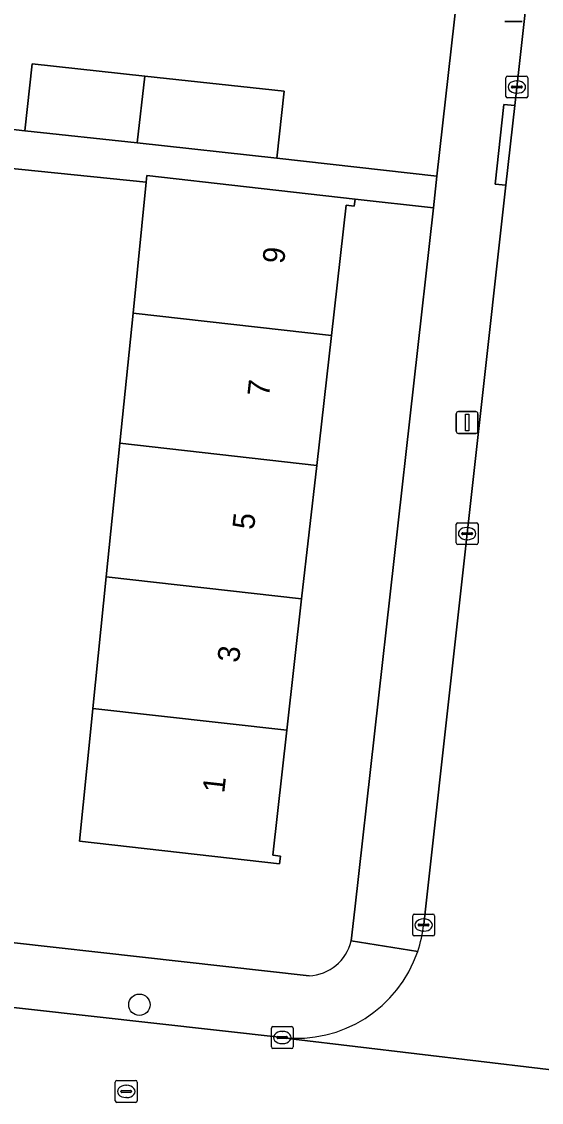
# Model space of a CAD drawing. Extents: x 162026 to 163502, y 387295 to 388169.
# Drawn here: x 162797.15 to 162820.92, y 387491.18 to 387540.57 of the extents above; entities that cross this region are included whole.
import ezdxf

# ---------------------------------------------------------------- set-up
doc = ezdxf.new("R2010")
doc.units = 0
for name, color, linetype in [('IMGEO_Boom', 7, 'Continuous'), ('IMGEO_Erf', 7, 'Continuous'), ('IMGEO_Kolk', 7, 'Continuous'), ('IMGEO_Lichtmast', 7, 'Continuous'), ('IMGEO_Pand', 7, 'Continuous'), ('IMGEO_Pand_nummerreeks', 7, 'Continuous'), ('IMGEO_Rijbaan_lokaal_open', 7, 'Continuous'), ('IMGEO_Rioolput', 7, 'Continuous'), ('IMGEO_Voetpad_open', 7, 'Continuous')]:
    doc.layers.add(name, color=color, linetype=linetype)

msp = doc.modelspace()

# ---------------------------------------------------------------- linework, layer by layer
at = {"layer": 'IMGEO_Boom'}
msp.add_circle((162802.536, 387495.637), 0.489, dxfattribs=at)
at = {"layer": 'IMGEO_Erf'}
for points in [[(162766.459, 387533.385), (162776.516, 387532.377), (162791.147, 387530.91), (162791.162, 387531.047), (162788.494, 387531.347), (162789.138, 387537.072), (162791.806, 387536.772), (162791.744, 387536.218), (162797.3, 387535.589), (162797.632, 387538.646), (162802.783, 387538.087), (162809.156, 387537.395), (162808.824, 387534.338), (162816.143, 387533.517), (162818.787, 387557.073)], [(162801.639, 387521.301), (162802.243, 387527.251), (162802.851, 387533.232), (162796.253, 387533.903), (162792.785, 387534.28), (162792.014, 387527.182), (162795.125, 387526.844), (162794.61, 387522.096), (162794.082, 387517.234), (162791.054, 387517.563), (162790.783, 387515.066), (162793.894, 387514.728), (162793.379, 387509.98), (162792.851, 387505.118), (162789.739, 387505.456), (162789.055, 387499.337), (162810.292, 387496.963)], [(162812.22, 387498.556), (162812.382, 387500), (162815.979, 387532.058), (162812.395, 387532.46), (162812.359, 387532.144), (162811.991, 387532.186), (162811.317, 387526.225), (162810.645, 387520.282), (162809.955, 387514.188), (162809.276, 387508.182), (162808.63, 387502.471), (162808.982, 387502.431), (162808.943, 387502.085), (162799.792, 387503.12), (162800.297, 387508.095), (162800.408, 387509.185), (162801.019, 387515.199), (162801.639, 387521.301)]]:
    msp.add_lwpolyline(points, dxfattribs=at)
msp.add_arc((162810.202, 387499.035), 2.074, 272.4787, 346.6514, dxfattribs=at)
at = {"layer": 'IMGEO_Kolk'}
for p, q in [((162819.295, 387537.158), (162819.295, 387538.01)), ((162819.37, 387538.084), (162820.222, 387538.084)), ((162819.597, 387537.627), (162819.995, 387537.627)), ((162819.783, 387537.864), (162819.808, 387537.864)), ((162820.296, 387538.01), (162820.296, 387537.158)), ((162819.554, 387537.578), (162819.554, 387537.59)), ((162819.992, 387537.541), (162819.594, 387537.541)), ((162819.806, 387537.304), (162819.781, 387537.304)), ((162820.038, 387537.59), (162820.038, 387537.578)), ((162820.222, 387537.084), (162819.37, 387537.084)), ((162817.021, 387516.745), (162817.021, 387517.597)), ((162817.096, 387517.671), (162817.948, 387517.671)), ((162817.509, 387517.451), (162817.534, 387517.451)), ((162818.022, 387517.597), (162818.022, 387516.745)), ((162817.28, 387517.165), (162817.28, 387517.177)), ((162817.718, 387517.128), (162817.32, 387517.128)), ((162817.323, 387517.214), (162817.721, 387517.214)), ((162817.532, 387516.891), (162817.507, 387516.891)), ((162817.764, 387517.177), (162817.764, 387517.165)), ((162817.948, 387516.671), (162817.096, 387516.671)), ((162815.031, 387498.856), (162815.031, 387499.708)), ((162815.106, 387499.782), (162815.958, 387499.782)), ((162815.519, 387499.562), (162815.544, 387499.562)), ((162816.032, 387499.708), (162816.032, 387498.856)), ((162815.29, 387499.276), (162815.29, 387499.288)), ((162815.728, 387499.239), (162815.33, 387499.239)), ((162815.333, 387499.325), (162815.731, 387499.325)), ((162815.774, 387499.288), (162815.774, 387499.276)), ((162815.958, 387498.782), (162815.106, 387498.782)), ((162815.542, 387499.002), (162815.517, 387499.002)), ((162808.644, 387494.64), (162809.496, 387494.64)), ((162808.569, 387493.714), (162808.569, 387494.566)), ((162808.828, 387494.134), (162808.828, 387494.146)), ((162808.871, 387494.183), (162809.269, 387494.183)), ((162809.057, 387494.42), (162809.082, 387494.42)), ((162809.312, 387494.146), (162809.312, 387494.134)), ((162809.57, 387494.566), (162809.57, 387493.714)), ((162809.496, 387493.64), (162808.644, 387493.64)), ((162809.266, 387494.097), (162808.868, 387494.097)), ((162809.08, 387493.86), (162809.055, 387493.86))]:
    msp.add_line(p, q, dxfattribs=at)
for points in [[(162819.295, 387537.158), (162819.295, 387538.01)], [(162819.37, 387538.084), (162820.222, 387538.084)], [(162820.296, 387538.01), (162820.296, 387537.158)], [(162820.222, 387537.084), (162819.37, 387537.084)], [(162817.021, 387516.745), (162817.021, 387517.597)], [(162817.096, 387517.671), (162817.948, 387517.671)], [(162818.022, 387517.597), (162818.022, 387516.745)], [(162817.948, 387516.671), (162817.096, 387516.671)], [(162815.031, 387498.856), (162815.031, 387499.708)], [(162815.106, 387499.782), (162815.958, 387499.782)], [(162816.032, 387499.708), (162816.032, 387498.856)], [(162815.958, 387498.782), (162815.106, 387498.782)], [(162808.644, 387494.64), (162809.496, 387494.64)], [(162808.569, 387493.714), (162808.569, 387494.566)], [(162809.57, 387494.566), (162809.57, 387493.714)], [(162809.496, 387493.64), (162808.644, 387493.64)]]:
    msp.add_lwpolyline(points, dxfattribs=at)
for centre, radius, start, end in [((162819.372, 387538.008), 0.0765, 91.552, 178.448), ((162819.372, 387538.008), 0.0765, 91.552, 178.448), ((162819.594, 387537.587), 0.0403, 85.8775, 175.7526), ((162819.999, 387537.589), 0.0386, 1.7309, 96.639), ((162820.22, 387538.008), 0.0765, 1.552, 88.448), ((162820.22, 387538.008), 0.0765, 1.552, 88.448), ((162819.372, 387537.16), 0.0765, 181.552, 268.448), ((162819.372, 387537.16), 0.0765, 181.552, 268.448), ((162819.591, 387537.577), 0.0366, 178.938, 274.7102), ((162819.995, 387537.584), 0.043, 264.8664, 352.4533), ((162820.22, 387537.16), 0.0765, 271.552, 358.448), ((162820.22, 387537.16), 0.0765, 271.552, 358.448), ((162817.098, 387517.595), 0.0765, 91.552, 178.448), ((162817.098, 387517.595), 0.0765, 91.552, 178.448), ((162817.946, 387517.595), 0.0765, 1.552, 88.448), ((162817.946, 387517.595), 0.0765, 1.552, 88.448), ((162817.32, 387517.174), 0.0403, 85.8775, 175.7526), ((162817.317, 387517.164), 0.0366, 178.938, 274.7102), ((162817.721, 387517.171), 0.043, 264.8664, 352.4533), ((162817.725, 387517.176), 0.0386, 1.7309, 96.639), ((162817.098, 387516.747), 0.0765, 181.552, 268.448), ((162817.098, 387516.747), 0.0765, 181.552, 268.448), ((162817.946, 387516.747), 0.0765, 271.552, 358.448), ((162817.946, 387516.747), 0.0765, 271.552, 358.448), ((162815.108, 387499.706), 0.0765, 91.552, 178.448), ((162815.108, 387499.706), 0.0765, 91.552, 178.448), ((162815.956, 387499.706), 0.0765, 1.552, 88.448), ((162815.956, 387499.706), 0.0765, 1.552, 88.448), ((162815.33, 387499.285), 0.0403, 85.8775, 175.7526), ((162815.327, 387499.275), 0.0366, 178.938, 274.7102), ((162815.731, 387499.282), 0.043, 264.8664, 352.4533), ((162815.735, 387499.287), 0.0386, 1.7309, 96.639), ((162815.108, 387498.858), 0.0765, 181.552, 268.448), ((162815.108, 387498.858), 0.0765, 181.552, 268.448), ((162815.956, 387498.858), 0.0765, 271.552, 358.448), ((162815.956, 387498.858), 0.0765, 271.552, 358.448), ((162808.646, 387494.564), 0.0765, 91.552, 178.448), ((162808.646, 387494.564), 0.0765, 91.552, 178.448), ((162809.494, 387494.564), 0.0765, 1.552, 88.448), ((162809.494, 387494.564), 0.0765, 1.552, 88.448), ((162808.868, 387494.143), 0.0403, 85.8775, 175.7526), ((162808.865, 387494.133), 0.0366, 178.938, 274.7102), ((162809.269, 387494.14), 0.043, 264.8664, 352.4533), ((162809.273, 387494.145), 0.0386, 1.7309, 96.639), ((162808.646, 387493.716), 0.0765, 181.552, 268.448), ((162808.646, 387493.716), 0.0765, 181.552, 268.448), ((162809.494, 387493.716), 0.0765, 271.552, 358.448), ((162809.494, 387493.716), 0.0765, 271.552, 358.448)]:
    msp.add_arc(centre, radius, start, end, dxfattribs=at)
for centre, major_axis, ratio, start_param, end_param in [((162819.782, 387537.584), (-0.387, 0.002), 0.722429, 4.712389, 7.853982), ((162819.807, 387537.584), (-0.39, 0.002), 0.717154, 1.570796, 4.712389), ((162817.508, 387517.171), (-0.387, 0.002), 0.722429, 4.712389, 7.853982), ((162817.533, 387517.171), (-0.39, 0.002), 0.717154, 1.570796, 4.712389), ((162815.518, 387499.282), (-0.387, 0.002), 0.722429, 4.712389, 7.853982), ((162815.543, 387499.282), (-0.39, 0.002), 0.717154, 1.570796, 4.712389), ((162809.056, 387494.14), (-0.387, 0.002), 0.722429, 4.712389, 7.853982), ((162809.081, 387494.14), (-0.39, 0.002), 0.717154, 1.570796, 4.712389)]:
    msp.add_ellipse(centre, major_axis=major_axis, ratio=ratio, start_param=start_param, end_param=end_param, dxfattribs=at)
at = {"layer": 'IMGEO_Lichtmast'}
for p, q in [((162820.035, 387540.573), (162819.245, 387540.573)), ((162819.245, 387540.573), (162820.035, 387540.573)), ((162817.022, 387521.851), (162817.022, 387522.651)), ((162817.022, 387522.651), (162817.022, 387521.851)), ((162817.122, 387522.751), (162817.912, 387522.751)), ((162817.912, 387522.751), (162817.122, 387522.751)), ((162818.012, 387522.651), (162818.012, 387521.851)), ((162818.012, 387521.851), (162818.012, 387522.651)), ((162817.912, 387521.751), (162817.122, 387521.751)), ((162817.122, 387521.751), (162817.912, 387521.751))]:
    msp.add_line(p, q, dxfattribs=at)
msp.add_lwpolyline([(162817.442, 387522.626), (162817.592, 387522.626), (162817.592, 387521.876), (162817.442, 387521.876), (162817.442, 387522.626)], dxfattribs=at)
for centre, start, end in [((162817.122, 387522.651), 90, 180), ((162817.122, 387522.651), 90, 180), ((162817.912, 387522.651), 0, 90), ((162817.912, 387522.651), 360, 90), ((162817.122, 387521.851), 180, 270), ((162817.122, 387521.851), 180, 270), ((162817.912, 387521.851), 270, 0), ((162817.912, 387521.851), 270, 0)]:
    msp.add_arc(centre, 0.1, start, end, dxfattribs=at)
at = {"layer": 'IMGEO_Pand'}
for points in [[(162802.783, 387538.087), (162797.632, 387538.646), (162797.3, 387535.589), (162802.43, 387535.032)], [(162802.43, 387535.032), (162808.824, 387534.338), (162809.156, 387537.395), (162802.783, 387538.087)], [(162811.991, 387532.186), (162812.359, 387532.144), (162812.395, 387532.46), (162807.427, 387533.022), (162802.882, 387533.536), (162802.851, 387533.232), (162802.243, 387527.251), (162811.317, 387526.225)], [(162810.645, 387520.282), (162811.317, 387526.225), (162802.243, 387527.251), (162801.639, 387521.301)], [(162801.639, 387521.301), (162801.019, 387515.199), (162809.955, 387514.188), (162810.645, 387520.282)], [(162801.019, 387515.199), (162800.408, 387509.185), (162809.276, 387508.182), (162809.955, 387514.188)], [(162800.408, 387509.185), (162800.297, 387508.095), (162799.792, 387503.12), (162808.943, 387502.085), (162808.982, 387502.431), (162808.63, 387502.471), (162809.276, 387508.182)]]:
    msp.add_lwpolyline(points, close=True, dxfattribs=at)
at = {"layer": 'IMGEO_Rijbaan_lokaal_open'}
for points in [[(162823.07, 387569.156), (162822.93, 387565.711), (162820.929, 387547.733), (162819.703, 387536.738), (162819.297, 387533.095), (162815.613, 387500), (162815.537, 387499.314)], [(162827.85, 387491.973), (162826.501, 387492.061), (162809.575, 387494.059), (162809.066, 387494.139), (162756.513, 387500), (162684.573, 387508.154)], [(162809.066, 387494.139), (162809.575, 387494.059), (162826.501, 387492.061), (162827.85, 387491.973)]]:
    msp.add_lwpolyline(points, dxfattribs=at)
for centre, radius, start, end in [((162809.727, 387499.96), 5.846, 341.2344, 353.6588), ((162809.714, 387499.961), 5.858, 263.647, 341.2571)]:
    msp.add_arc(centre, radius, start, end, dxfattribs=at)
at = {"layer": 'IMGEO_Rioolput'}
for p, q in [((162801.508, 387492.177), (162802.36, 387492.177)), ((162801.433, 387491.251), (162801.433, 387492.103)), ((162801.692, 387491.671), (162801.692, 387491.683)), ((162801.735, 387491.72), (162802.133, 387491.72)), ((162801.921, 387491.957), (162801.946, 387491.957)), ((162802.176, 387491.683), (162802.176, 387491.671)), ((162802.434, 387492.103), (162802.434, 387491.251)), ((162802.36, 387491.177), (162801.508, 387491.177)), ((162802.13, 387491.634), (162801.732, 387491.634)), ((162801.944, 387491.397), (162801.919, 387491.397))]:
    msp.add_line(p, q, dxfattribs=at)
for points in [[(162801.508, 387492.177), (162802.36, 387492.177)], [(162801.433, 387491.251), (162801.433, 387492.103)], [(162802.434, 387492.103), (162802.434, 387491.251)], [(162802.36, 387491.177), (162801.508, 387491.177)]]:
    msp.add_lwpolyline(points, dxfattribs=at)
for centre, radius, start, end in [((162801.51, 387492.101), 0.0765, 91.552, 178.448), ((162801.51, 387492.101), 0.0765, 91.552, 178.448), ((162802.358, 387492.101), 0.0765, 1.552, 88.448), ((162802.358, 387492.101), 0.0765, 1.552, 88.448), ((162801.732, 387491.68), 0.0403, 85.8775, 175.7526), ((162801.729, 387491.67), 0.0366, 178.938, 274.7102), ((162802.133, 387491.677), 0.043, 264.8664, 352.4533), ((162802.137, 387491.682), 0.0386, 1.7309, 96.639), ((162801.51, 387491.253), 0.0765, 181.552, 268.448), ((162801.51, 387491.253), 0.0765, 181.552, 268.448), ((162802.358, 387491.253), 0.0765, 271.552, 358.448), ((162802.358, 387491.253), 0.0765, 271.552, 358.448)]:
    msp.add_arc(centre, radius, start, end, dxfattribs=at)
for centre, major_axis, ratio, start_param, end_param in [((162801.92, 387491.677), (-0.387, 0.002), 0.722429, 4.712389, 7.853982), ((162801.945, 387491.677), (-0.39, 0.002), 0.717154, 1.570796, 4.712389)]:
    msp.add_ellipse(centre, major_axis=major_axis, ratio=ratio, start_param=start_param, end_param=end_param, dxfattribs=at)
at = {"layer": 'IMGEO_Voetpad_open'}
for points in [[(162819.297, 387533.095), (162818.8, 387533.146), (162819.206, 387536.789), (162819.703, 387536.738), (162820.929, 387547.733), (162822.93, 387565.711), (162823.07, 387569.156)], [(162819.668, 387563.406), (162818.787, 387557.073), (162816.143, 387533.517), (162815.979, 387532.058), (162812.382, 387500), (162812.22, 387498.556), (162815.262, 387498.079)], [(162796.253, 387533.903), (162802.851, 387533.232), (162802.882, 387533.536), (162807.427, 387533.022), (162812.395, 387532.46), (162815.979, 387532.058), (162816.143, 387533.517), (162808.824, 387534.338), (162802.43, 387535.032), (162797.3, 387535.589), (162791.744, 387536.218)], [(162815.537, 387499.314), (162815.613, 387500), (162819.297, 387533.095)], [(162679.11, 387513.745), (162679.176, 387513.327), (162679.286, 387512.787), (162679.443, 387512.258), (162679.647, 387511.746), (162679.896, 387511.254), (162680.188, 387510.786), (162680.521, 387510.346), (162680.892, 387509.937), (162681.297, 387509.564), (162681.735, 387509.228), (162682.2, 387508.932), (162682.691, 387508.68), (162683.201, 387508.472), (162683.729, 387508.31), (162684.268, 387508.196), (162684.573, 387508.154), (162756.513, 387500), (162809.066, 387494.139)], [(162810.292, 387496.963), (162789.055, 387499.337), (162787.592, 387499.501), (162693.181, 387510.055)], [(162815.262, 387498.079), (162812.22, 387498.556)]]:
    msp.add_lwpolyline(points, dxfattribs=at)
msp.add_lwpolyline([(162819.703, 387536.738), (162819.206, 387536.789), (162818.8, 387533.146), (162819.297, 387533.095)], close=True, dxfattribs=at)
for centre, radius, start, end in [((162809.727, 387499.96), 5.846, 341.2344, 353.6588), ((162809.714, 387499.961), 5.858, 263.647, 341.2571), ((162810.202, 387499.035), 2.074, 272.4787, 346.6514)]:
    msp.add_arc(centre, radius, start, end, dxfattribs=at)

# ---------------------------------------------------------------- texts
at = {"layer": 'IMGEO_Pand_nummerreeks'}
for s, rotation, p in [('9', 83.5487, (162809.148, 387529.474)), ('7', 83.5468, (162808.461, 387523.398)), ('5', 83.5468, (162807.774, 387517.322)), ('3', 83.5468, (162807.087, 387511.247)), ('1', 83.5468, (162806.413, 387505.285))]:
    msp.add_text(s, height=1, rotation=rotation, dxfattribs=at).set_placement(p)

doc.saveas('drawing.dxf')
